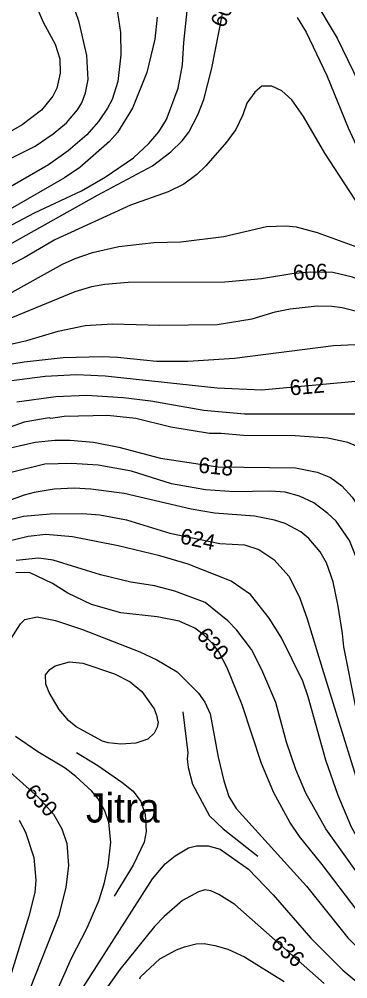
# Model space of a CAD drawing. Extents: x -709418 to -703832, y -1161719 to -1157826.
# Drawn here: x -708183.3 to -708014.5, y -1159626.2 to -1159133.3 of the extents above; entities that cross this region are included whole.
import ezdxf

# ---------------------------------------------------------------- set-up
doc = ezdxf.new("R2010")
doc.units = 0
for name, color, linetype in [('105_místní názvy', 7, 'Continuous'), ('120_vrstevnice hlavní', 7, 'Continuous'), ('121_vrstevnice hlavní_popis', 7, 'Continuous'), ('122_vrstevnice základní', 7, 'Continuous'), ('124_vrstevnice doplňková', 7, 'Continuous')]:
    doc.layers.add(name, color=color, linetype=linetype)

msp = doc.modelspace()

# ---------------------------------------------------------------- linework, layer by layer
at = {"layer": '120_vrstevnice hlavní'}
for points in [[(-708177.91, -1159118.74), (-708171.05, -1159134.74), (-708164.9, -1159146.17), (-708162.47, -1159153.59), (-708162.33, -1159161.02), (-708163.9, -1159168.74), (-708166.05, -1159172.74), (-708171.9, -1159180.02), (-708181.76, -1159187.45), (-708195.33, -1159195.31), (-708215.91, -1159204.45), (-708233.05, -1159213.17), (-708250.19, -1159223.31), (-708263.34, -1159232.31), (-708274.34, -1159242.03), (-708287.34, -1159254.46), (-708295.48, -1159264.74), (-708302.34, -1159276.46), (-708308.2, -1159291.31), (-708321.39, -1159328.53), (-708327.25, -1159341.59), (-708333.76, -1159353.23), (-708342.88, -1159367.93), (-708350.62, -1159382.09)], [(-708309.56, -1159387.11), (-708297.62, -1159365.68), (-708285.34, -1159337.32), (-708277.34, -1159321.6), (-708272.62, -1159313.6), (-708263.34, -1159300.03), (-708256.19, -1159290.89), (-708252.19, -1159286.74), (-708247.48, -1159283.17), (-708205.19, -1159257.46), (-708186.76, -1159248.17), (-708143.05, -1159223.74), (-708114.76, -1159208.6), (-708105.33, -1159201.45), (-708099.61, -1159195.74), (-708096.19, -1159191.31), (-708091.47, -1159182.45), (-708088.47, -1159174.45), (-708084.33, -1159158.45), (-708078.9, -1159130.45)], [(-708040.47, -1159132.45), (-708035.9, -1159139.88), (-708025.33, -1159162.17), (-708014.33, -1159189.02), (-708007.04, -1159205.03), (-708002.47, -1159213.03), (-707992.9, -1159225.88), (-707980.75, -1159238.6), (-707968.47, -1159248.6), (-707938.32, -1159270.31), (-707926.18, -1159280.17), (-707918.61, -1159288.03), (-707901.46, -1159312.46), (-707897.32, -1159320.46), (-707890.01, -1159343.4), (-707888.28, -1159354.49), (-707886.52, -1159378.35), (-707886.98, -1159410.93), (-707888.63, -1159438.56)], [(-707940.06, -1159432.31), (-707940.12, -1159390.45), (-707942.18, -1159370.75), (-707946.47, -1159350.75), (-707948.75, -1159342.75), (-707954.61, -1159326.75), (-707956.75, -1159322.46), (-707962.32, -1159313.89), (-707968.61, -1159308.17), (-707977.32, -1159303.89), (-707988.47, -1159300.74), (-707999.61, -1159300.03), (-708021.9, -1159301.03), (-708072.76, -1159307.6), (-708096.76, -1159309.03), (-708112.76, -1159309.03), (-708132.76, -1159307.03), (-708140.76, -1159306.74), (-708160.76, -1159307.17), (-708180.76, -1159309.46), (-708196.76, -1159312.03)], [(-708006.36, -1159424.2), (-708009.48, -1159411.26), (-708013.71, -1159401.03), (-708020.47, -1159391.18), (-708024.76, -1159387.18), (-708031.9, -1159381.6), (-708039.33, -1159378.18), (-708046.76, -1159376.18), (-708054.19, -1159375.75), (-708072.76, -1159376.03), (-708087.61, -1159375.03), (-708105.04, -1159371.89), (-708125.62, -1159365.46), (-708142.76, -1159362.32), (-708156.47, -1159361.46), (-708170.19, -1159361.75), (-708187.33, -1159366.03), (-708197.62, -1159371.75), (-708206.77, -1159378.39), (-708217.52, -1159389.17), (-708225.11, -1159397.44)], [(-707954.84, -1159643.4), (-707993.75, -1159609.84), (-708003.73, -1159598.99), (-708027.74, -1159567.46), (-708039.32, -1159553.14), (-708044.23, -1159545.62), (-708052.48, -1159530.57), (-708058.84, -1159515.53), (-708068.82, -1159485.45), (-708076.49, -1159466.35), (-708080.68, -1159458.25), (-708083.58, -1159454.35), (-708088.06, -1159449.86), (-708093.12, -1159446.1), (-708101.08, -1159442.49), (-708112.36, -1159440.17), (-708131.16, -1159438.15), (-708146.21, -1159433.95), (-708158.36, -1159428.02), (-708166.17, -1159423.1), (-708178.03, -1159417.46), (-708184.97, -1159417.61)], [(-708189.46, -1159518.71), (-708173.4, -1159533.03), (-708165.73, -1159541.57), (-708161.39, -1159549.09), (-708158.79, -1159556.61), (-708157.92, -1159567.89), (-708159.37, -1159579.18), (-708163.13, -1159594.22), (-708178.03, -1159631.82)]]:
    msp.add_lwpolyline(points, dxfattribs=at)
at = {"layer": '122_vrstevnice základní'}
for points in [[(-708316.97, -1159386.21), (-708310.32, -1159375.48), (-708296.32, -1159348.69), (-708284.77, -1159319.03), (-708278.2, -1159305.03), (-708270.77, -1159293.03), (-708261.77, -1159283.17), (-708256.77, -1159278.74), (-708246.77, -1159271.74), (-708229.19, -1159261.17), (-708175.48, -1159232.74), (-708151.33, -1159221.45), (-708139.19, -1159214.45), (-708124.62, -1159204.45), (-708116.76, -1159197.17), (-708111.62, -1159191.17), (-708107.61, -1159184.74), (-708101.61, -1159168.74), (-708099.47, -1159156.74), (-708098.76, -1159145.31), (-708094.76, -1159107.59)], [(-708342.31, -1159383.1), (-708317.48, -1159344.11), (-708312.2, -1159333.32), (-708302.77, -1159304.74), (-708292.2, -1159280.74), (-708286.91, -1159272.31), (-708273.34, -1159255.88), (-708264.19, -1159247.17), (-708250.62, -1159236.74), (-708241.34, -1159231.45), (-708175.05, -1159198.45), (-708165.76, -1159192.17), (-708159.05, -1159186.45), (-708153.33, -1159179.88), (-708151.19, -1159176.17), (-708149.19, -1159171.02), (-708147.9, -1159164.17), (-708148.47, -1159151.88), (-708152.47, -1159134.74), (-708158.9, -1159116.16)], [(-708133.33, -1159126.45), (-708131.33, -1159140.17), (-708131.05, -1159151.59), (-708132.62, -1159165.31), (-708135.62, -1159174.45), (-708137.9, -1159179.02), (-708142.62, -1159185.88), (-708148.47, -1159192.74), (-708158.19, -1159200.88), (-708168.19, -1159208.03), (-708192.19, -1159221.88), (-708212.19, -1159231.03), (-708246.19, -1159248.74), (-708254.19, -1159254.17), (-708265.48, -1159264.17), (-708282.77, -1159284.03), (-708291.05, -1159295.89), (-708294.34, -1159302.74), (-708299.77, -1159321.03), (-708310.32, -1159347.05), (-708320.09, -1159363.78), (-708334.19, -1159384.1)], [(-708032.47, -1159121.88), (-708019.9, -1159143.02), (-708006.18, -1159171.59), (-707999.04, -1159188.74), (-707992.18, -1159201.6), (-707985.18, -1159212.74), (-707970.04, -1159229.6), (-707946.61, -1159252.31), (-707930.32, -1159266.74), (-707919.46, -1159277.31), (-707907.18, -1159291.03), (-707896.32, -1159305.89), (-707886.32, -1159324.46), (-707880.89, -1159338.46), (-707876.5, -1159361.48), (-707874.74, -1159387.24), (-707874.05, -1159419.86), (-707873.91, -1159440.39)], [(-708112.47, -1159132.16), (-708113.62, -1159143.59), (-708117.76, -1159160.74), (-708125.05, -1159179.02), (-708132.76, -1159191.45), (-708136.9, -1159196.17), (-708152.19, -1159209.45), (-708160.05, -1159214.74), (-708187.91, -1159230.88), (-708206.48, -1159239.31), (-708230.77, -1159252.6), (-708247.05, -1159260.6), (-708255.91, -1159266.31), (-708263.77, -1159273.6), (-708274.91, -1159287.89), (-708284.34, -1159302.46), (-708287.62, -1159309.32), (-708297.62, -1159335.03), (-708306.74, -1159354.57), (-708312.6, -1159364.37), (-708323.9, -1159381.35), (-708326.73, -1159385.01)], [(-708008.33, -1159229.6), (-708026.33, -1159202.17), (-708037.33, -1159183.31), (-708043.18, -1159174.74), (-708048.33, -1159170.02), (-708053.61, -1159167.74), (-708058.69, -1159167.7), (-708062.22, -1159170.75), (-708066.33, -1159176.45), (-708068.47, -1159182.45), (-708072.04, -1159189.88), (-708076.76, -1159196.45), (-708087.47, -1159208.6), (-708092.04, -1159213.03), (-708098.76, -1159218.03), (-708106.76, -1159221.88), (-708126.19, -1159228.74), (-708165.05, -1159246.6), (-708180.76, -1159255.88), (-708223.62, -1159277.74)], [(-708189.91, -1159275.17), (-708161.05, -1159259.17), (-708154.62, -1159256.17), (-708145.62, -1159253.17), (-708132.19, -1159250.03), (-708114.19, -1159248.03), (-708100.19, -1159247.6), (-708078.19, -1159244.88), (-708056.19, -1159239.74), (-708046.18, -1159239.46), (-708041.04, -1159239.88), (-708030.18, -1159242.88), (-708009.61, -1159250.31)], [(-707921.69, -1159434.56), (-707921.39, -1159417.88), (-707921.64, -1159381.28), (-707924.75, -1159353.6), (-707932.46, -1159331.32), (-707935.75, -1159323.6), (-707942.89, -1159309.6), (-707946.75, -1159303.6), (-707953.32, -1159295.6), (-707963.61, -1159287.17), (-707977.9, -1159280.03), (-708012.18, -1159265.74), (-708022.18, -1159263.46), (-708033.61, -1159263.17), (-708043.33, -1159264.03), (-708058.76, -1159266.6), (-708077.61, -1159268.31), (-708127.33, -1159268.46), (-708139.33, -1159269.46), (-708146.19, -1159270.74), (-708154.76, -1159273.31), (-708213.05, -1159297.31)], [(-708203.62, -1159303.74), (-708179.33, -1159298.31), (-708163.33, -1159293.46), (-708149.33, -1159290.6), (-708135.33, -1159289.74), (-708111.05, -1159290.46), (-708081.61, -1159290.03), (-708063.61, -1159287.17), (-708051.76, -1159283.6), (-708044.18, -1159282.03), (-708030.18, -1159280.46), (-708022.76, -1159280.6), (-708017.33, -1159281.31), (-707986.47, -1159289.17)], [(-707950.69, -1159431.01), (-707950.61, -1159410.46), (-707951.32, -1159389.6), (-707952.89, -1159368.46), (-707954.32, -1159359.89), (-707959.61, -1159344.17), (-707965.04, -1159334.17), (-707968.9, -1159328.46), (-707973.9, -1159323.32), (-707980.9, -1159318.46), (-707990.47, -1159316.03), (-707997.33, -1159316.31), (-708008.75, -1159319.17), (-708058.76, -1159323.74), (-708081.61, -1159322.74), (-708139.05, -1159316.6), (-708153.9, -1159315.89), (-708169.91, -1159316.74), (-708188.48, -1159319.17)], [(-708184.48, -1159329.89), (-708164.48, -1159327.03), (-708148.47, -1159326.46), (-708129.9, -1159327.6), (-708115.62, -1159329.32), (-708088.47, -1159334.17), (-708067.61, -1159336.03), (-708007.61, -1159336.03), (-708002.75, -1159336.89), (-707995.61, -1159339.17), (-707987.04, -1159343.46), (-707979.2, -1159351.05), (-707973.99, -1159359.12), (-707969.43, -1159370.32), (-707966.82, -1159383.39), (-707965.19, -1159403.65), (-707965.17, -1159429.24)], [(-707978.94, -1159427.56), (-707979.85, -1159405.18), (-707982.13, -1159392.44), (-707986.03, -1159380.02), (-707991.9, -1159367.03), (-707996.61, -1159361.32), (-708003.47, -1159355.32), (-708014.47, -1159350.75), (-708024.76, -1159348.46), (-708041.61, -1159347.32), (-708068.04, -1159347.17), (-708079.61, -1159346.03), (-708085.61, -1159346.03), (-708105.33, -1159342.75), (-708123.33, -1159338.32), (-708137.9, -1159336.89), (-708160.19, -1159337.32), (-708167.05, -1159338.32), (-708167.9, -1159338.03), (-708180.76, -1159340.32), (-708192.76, -1159344.6)], [(-708237.32, -1159395.95), (-708230.54, -1159385.25), (-708221.75, -1159375.45), (-708212.63, -1159367.61), (-708198.19, -1159358.18), (-708191.33, -1159354.89), (-708187.19, -1159353.75), (-708187.05, -1159353.32), (-708175.05, -1159350.6), (-708165.05, -1159349.46), (-708157.05, -1159349.46), (-708145.05, -1159350.6), (-708132.19, -1159353.17), (-708110.76, -1159358.75), (-708081.33, -1159363.18), (-708041.33, -1159363.75), (-708030.18, -1159365.89), (-708023.33, -1159368.75), (-708017.61, -1159373.03), (-708012.33, -1159378.75), (-708004.75, -1159390.46), (-708000.69, -1159398.78), (-707996.45, -1159413.48), (-707994.47, -1159425.66)], [(-708021.96, -1159422.29), (-708025.43, -1159412.46), (-708028.69, -1159406.91), (-708034.55, -1159400.05), (-708038.61, -1159396.6), (-708046.76, -1159392.32), (-708052.19, -1159390.6), (-708062.47, -1159388.6), (-708083.04, -1159387.03), (-708095.04, -1159384.89), (-708129.33, -1159376.89), (-708146.47, -1159374.6), (-708155.05, -1159374.18), (-708165.33, -1159374.6), (-708175.62, -1159376.32), (-708180.76, -1159377.75), (-708189.32, -1159380.9), (-708199.09, -1159386.13), (-708206.9, -1159391.03), (-708216.45, -1159398.5)], [(-708204.96, -1159399.91), (-708197.73, -1159394.95), (-708193.76, -1159392.89), (-708187.91, -1159390.32), (-708181.05, -1159388.6), (-708167.33, -1159387.32), (-708150.76, -1159387.18), (-708141.9, -1159387.89), (-708128.19, -1159390.46), (-708105.9, -1159397.18), (-708080.19, -1159402.6), (-708067.61, -1159403.32), (-708060.28, -1159405.6), (-708052.46, -1159410.83), (-708044.57, -1159419.53)], [(-708096.47, -1159413.18), (-708111.05, -1159408.89), (-708132.47, -1159403.75), (-708155.9, -1159399.18), (-708169.62, -1159398.03), (-708178.76, -1159398.89), (-708189.99, -1159401.74)], [(-707947.18, -1159634.57), (-707970.61, -1159615.48), (-707992.88, -1159593.06), (-708009.52, -1159571.94), (-708025.72, -1159549.09), (-708036.13, -1159530.86), (-708041.2, -1159518.71), (-708045.97, -1159504.54), (-708051.47, -1159484.29), (-708058.7, -1159467.51), (-708064.05, -1159457.09), (-708071.57, -1159447.11), (-708076.2, -1159442.34), (-708087.77, -1159432.94), (-708103.39, -1159427.01), (-708113.81, -1159424.26), (-708125.96, -1159422.38), (-708141.58, -1159418.62), (-708165.88, -1159411.1), (-708173.4, -1159410.08), (-708184.88, -1159411.35)], [(-707942.98, -1159628.06), (-707952.24, -1159621.56), (-707965.55, -1159610.42), (-707979.72, -1159595.37), (-707995.2, -1159577.44), (-708002.58, -1159566.45), (-708012.56, -1159548.22), (-708019.5, -1159532.02), (-708025.72, -1159513.8), (-708034.83, -1159481.4), (-708037.58, -1159473.3), (-708048.57, -1159451.02), (-708054.94, -1159440.89), (-708064.55, -1159428.75), (-708074.46, -1159421.86), (-708096.47, -1159413.18)], [(-708044.57, -1159419.53), (-708039.19, -1159430.66), (-708035.41, -1159441.18), (-708027.74, -1159466.64), (-708009.66, -1159524.5), (-708003.44, -1159538.67), (-707996.21, -1159552.85), (-707982.18, -1159575.12), (-707974.66, -1159585.25), (-707965.26, -1159595.81), (-707953.25, -1159606.51), (-707933.58, -1159621.7), (-707923.31, -1159631.1)], [(-707905.23, -1159627.92), (-707916.8, -1159618.08), (-707925.62, -1159611.72), (-707945.3, -1159599.14), (-707954.55, -1159591.76), (-707967.43, -1159578.31), (-707975.67, -1159566.74), (-707984.21, -1159552.85), (-707989.12, -1159543.59), (-707998.53, -1159522.76), (-708007.93, -1159494.99), (-708010.53, -1159485.73), (-708016.6, -1159455.65), (-708017.18, -1159448.71), (-708019.5, -1159434.82), (-708021.96, -1159422.29)], [(-708187.43, -1159451.31), (-708182.66, -1159443.79), (-708180.34, -1159441.62), (-708173.98, -1159440.31), (-708164.72, -1159442.2), (-708150.84, -1159446.82), (-708121.33, -1159458.25), (-708112.65, -1159462.3)], [(-708164.79, -1159465.38), (-708157.43, -1159463.36), (-708150.63, -1159464), (-708134.35, -1159469.53), (-708126.25, -1159473.58), (-708120.32, -1159478.5), (-708113.95, -1159487.47), (-708112.74, -1159490.66), (-708112.22, -1159493.26), (-708111.98, -1159494.26), (-708112.36, -1159496.87), (-708114.05, -1159500.07), (-708117.15, -1159502.99), (-708123.45, -1159505.19), (-708131.16, -1159505.55), (-708137.53, -1159504.97), (-708140.42, -1159504.1), (-708154.02, -1159496.73), (-708157.92, -1159493.4), (-708162.84, -1159487.76), (-708167.9, -1159479.08), (-708169.64, -1159474.74), (-708169.78, -1159469.97), (-708167.52, -1159467.28), (-708164.79, -1159465.38)], [(-708112.65, -1159462.3), (-708102.23, -1159468.52), (-708091.24, -1159479.37), (-708087.92, -1159484), (-708085.17, -1159490.07), (-708081.12, -1159512.35), (-708078.22, -1159524.5), (-708075.62, -1159532.6), (-708071.86, -1159538.67), (-708035.7, -1159578.6), (-708014.44, -1159605.07), (-708001.27, -1159618.23), (-707967.14, -1159650.34)], [(-708187.14, -1159717.74), (-708182.08, -1159683.32), (-708178.9, -1159669.43), (-708170.22, -1159646.87), (-708156.48, -1159615.62), (-708148.38, -1159600), (-708142.45, -1159586.12), (-708139.7, -1159577.44), (-708137.53, -1159568.18), (-708136.23, -1159556.03), (-708137.24, -1159545.91), (-708139.26, -1159539.83), (-708142.73, -1159533.76), (-708146.06, -1159529.71), (-708154.16, -1159522.18), (-708159.66, -1159517.99), (-708173.69, -1159509.6), (-708185.26, -1159501.65)], [(-708183.38, -1159544.75), (-708180.05, -1159550.82), (-708175.71, -1159563.84), (-708174.7, -1159575.41), (-708175.28, -1159581.78), (-708178.32, -1159593.93), (-708188.01, -1159625.17)], [(-708151.41, -1159632.11), (-708114.82, -1159574.83), (-708108.31, -1159567.02), (-708103.1, -1159562.97), (-708096.25, -1159558.84), (-708092.22, -1159557.86), (-708086.17, -1159557.86), (-708080.12, -1159559.57), (-708065.49, -1159569.77), (-708052.91, -1159583.08), (-708033.53, -1159605.35), (-708017.04, -1159621.7), (-707998.81, -1159636.89)], [(-708026.73, -1159628.5), (-708072.58, -1159588), (-708080.68, -1159582.79), (-708084.88, -1159580.91), (-708087.92, -1159580.48), (-708091.24, -1159581.49), (-708099.34, -1159585.97), (-708108.89, -1159594.07), (-708113.81, -1159599.28), (-708131.6, -1159621.41), (-708141.72, -1159635.59)], [(-708121.33, -1159626.18), (-708121.04, -1159625.17), (-708111.06, -1159615.91), (-708102.52, -1159611.29), (-708098.47, -1159609.69), (-708092.4, -1159608.25), (-708088.35, -1159607.96), (-708082.85, -1159608.97), (-708076.2, -1159611), (-708067.52, -1159614.9), (-708047.27, -1159627.49)]]:
    msp.add_lwpolyline(points, dxfattribs=at)
for points in [[(-708096.47, -1159413.18), (-708096.47, -1159413.18)], [(-708044.57, -1159419.53), (-708044.57, -1159419.53)], [(-708021.96, -1159422.29), (-708021.96, -1159422.29)]]:
    msp.add_open_spline(points, degree=1, dxfattribs=at)
at = {"layer": '124_vrstevnice doplňková'}
for points in [[(-708099.19, -1159488.99), (-708096.67, -1159510.03), (-708097.03, -1159513.22), (-708096.59, -1159517.56), (-708094.28, -1159526.24), (-708085.56, -1159542.53), (-708078.51, -1159549.09), (-708060.72, -1159563.12)], [(-708153.86, -1159509.87), (-708142.88, -1159516.54), (-708130.59, -1159525.08), (-708124.8, -1159529.85), (-708120.75, -1159535.06), (-708118.61, -1159541.84), (-708118.15, -1159550.54), (-708119.16, -1159556.03), (-708124.8, -1159567.75), (-708134.49, -1159583.66)]]:
    msp.add_lwpolyline(points, dxfattribs=at)

# ---------------------------------------------------------------- texts
at = {"layer": '105_místní názvy'}
msp.add_text('Jitra', height=15, dxfattribs=at).set_placement((-708149, -1159545.88))
at = {"layer": '121_vrstevnice hlavní_popis'}
for s, rotation, p in [('600', 67.2065, (-708077.96, -1159138.19)), ('606', 2.3616, (-708042.54, -1159267.49)), ('612', 5.223, (-708044, -1159326.57)), ('618', 354.4552, (-708091.54, -1159366.15)), ('624', 348.0029, (-708101.09, -1159402.38)), ('630', 311.5304, (-708092.66, -1159450.05)), ('630', 314.15, (-708181.01, -1159530.84)), ('636', 318.4347, (-708054.61, -1159608.96))]:
    msp.add_text(s, height=8, rotation=rotation, dxfattribs=at).set_placement(p)

doc.saveas('drawing.dxf')
